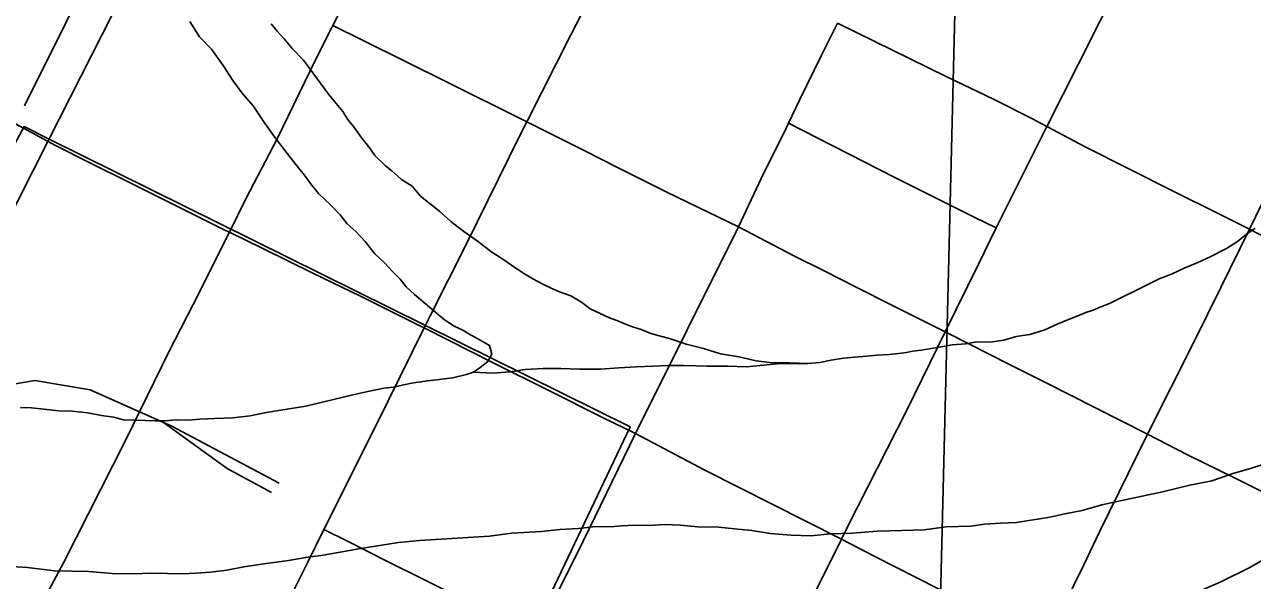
# Model space of a CAD drawing. Extents: x 2.4 to 73.1, y 4.5 to 25.6.
# Drawn here: x 48.4676 to 48.6572, y 22.6452 to 22.731 of the extents above; entities that cross this region are included whole.
import ezdxf

# ---------------------------------------------------------------- set-up
doc = ezdxf.new("R2010")
doc.units = 0
for name, color, linetype in [('GM_X_City_Street', 7, 'Continuous'), ('GM_X_County_Road', 7, 'Continuous'), ('GM_X_Major_River', 7, 'Continuous'), ('GM_X_Rail_Line', 7, 'Continuous'), ('GM_X_Section', 7, 'Continuous'), ('GM_X_State_Route', 7, 'Continuous'), ('GM_X_US_Shield', 7, 'Continuous')]:
    doc.layers.add(name, color=color, linetype=linetype)

msp = doc.modelspace()

# ---------------------------------------------------------------- linework, layer by layer
at = {"layer": 'GM_X_City_Street'}
for points in [[(48.46731, 22.63836), (48.46793, 22.63898), (48.46854, 22.63959), (48.4691, 22.64023), (48.46967, 22.64099), (48.47098, 22.64305), (48.47362, 22.64795), (48.4832, 22.66679), (48.4899, 22.68048), (48.49456, 22.68962), (48.49721, 22.6949), (48.49923, 22.69896), (48.50177, 22.70409), (48.50667, 22.71346), (48.51248, 22.72548), (48.51498, 22.73046), (48.51519, 22.73089), (48.51905, 22.73844)], [(48.4676, 22.71845), (48.47075, 22.72482), (48.47324, 22.7298), (48.47697, 22.73753)], [(48.58522, 22.63448), (48.5937, 22.65157), (48.59471, 22.65361), (48.60381, 22.6715), (48.60974, 22.6836), (48.61485, 22.69403), (48.61761, 22.69962), (48.62056, 22.70561), (48.62543, 22.71526), (48.63031, 22.72493), (48.63715, 22.73861)], [(48.46268, 22.59037), (48.47354, 22.59966), (48.48495, 22.60928), (48.49066, 22.61409), (48.49463, 22.61762), (48.49595, 22.619), (48.49693, 22.62026), (48.49811, 22.62214), (48.49879, 22.62346), (48.49983, 22.62548), (48.50449, 22.63426), (48.50737, 22.64013), (48.51126, 22.64791), (48.51383, 22.65306), (48.51848, 22.66238), (48.52375, 22.67296), (48.5293, 22.6842), (48.53022, 22.68606), (48.53582, 22.69716), (48.54408, 22.71389), (48.54514, 22.71598), (48.55194, 22.72941), (48.55434, 22.73409)], [(48.59312, 22.73125), (48.60999, 22.72297), (48.61727, 22.71947), (48.62309, 22.71649), (48.62543, 22.71526), (48.63132, 22.71213), (48.64491, 22.70529), (48.65189, 22.70187), (48.65668, 22.69942), (48.66267, 22.69636)], [(48.51519, 22.73089), (48.5199, 22.72855), (48.53296, 22.72207), (48.54451, 22.7163), (48.54514, 22.71598), (48.55397, 22.71158), (48.55936, 22.70886), (48.56676, 22.70514), (48.5778, 22.69978)], [(48.64098, 22.66781), (48.64821, 22.6822), (48.65223, 22.69035), (48.65668, 22.69942), (48.65963, 22.70543), (48.6702, 22.7266), (48.67168, 22.72953)], [(48.46621, 22.71568), (48.47239, 22.71234), (48.47756, 22.70972), (48.48378, 22.70666), (48.49143, 22.70281), (48.49862, 22.69925), (48.49923, 22.69896)], [(48.58554, 22.71577), (48.59005, 22.71347), (48.60194, 22.70742), (48.61412, 22.70136), (48.61761, 22.69962)], [(48.49923, 22.69896), (48.50429, 22.6965), (48.51212, 22.69266), (48.51946, 22.68907), (48.52854, 22.68458), (48.5293, 22.6842)], [(48.5293, 22.6842), (48.53993, 22.67882), (48.54863, 22.67448), (48.55674, 22.67039), (48.56191, 22.66788)], [(48.56191, 22.66788), (48.57262, 22.66221), (48.58822, 22.65438), (48.5937, 22.65157), (48.59876, 22.64898), (48.62185, 22.63725), (48.62522, 22.63558), (48.63911, 22.62874), (48.65301, 22.62178), (48.65607, 22.62025)], [(48.51383, 22.65306), (48.51754, 22.65121), (48.52354, 22.6482), (48.52967, 22.64513), (48.53628, 22.64186), (48.54257, 22.63875), (48.54658, 22.63671), (48.55064, 22.63464), (48.55797, 22.63091), (48.57826, 22.62053), (48.58163, 22.6188), (48.58717, 22.61605), (48.59548, 22.61178), (48.60822, 22.60514), (48.60973, 22.60436)]]:
    msp.add_lwpolyline(points, dxfattribs=at)
at = {"layer": 'GM_X_County_Road'}
msp.add_lwpolyline([(48.64944, 22.64378), (48.6523, 22.64499), (48.65673, 22.64719), (48.66126, 22.64984), (48.66612, 22.65314), (48.67309, 22.6589), (48.67738, 22.66259)], dxfattribs=at)
at = {"layer": 'GM_X_Major_River'}
for points in [[(48.49314, 22.73146), (48.4946, 22.72914), (48.49645, 22.7272), (48.49829, 22.72468), (48.49975, 22.72236), (48.50122, 22.72043), (48.50288, 22.71849), (48.50453, 22.71598), (48.50618, 22.71366), (48.50783, 22.71152), (48.50949, 22.70939), (48.51078, 22.70784), (48.51188, 22.70629), (48.51299, 22.70494), (48.51484, 22.70318), (48.51632, 22.70162), (48.51743, 22.70027), (48.51873, 22.69909), (48.52021, 22.69754), (48.52168, 22.6956), (48.52317, 22.69423), (48.52446, 22.69287), (48.52557, 22.6917), (48.52649, 22.69054), (48.52779, 22.68937), (48.53244, 22.68545), (48.53394, 22.68447), (48.53525, 22.68386), (48.53619, 22.68327), (48.53806, 22.68227), (48.53937, 22.68148), (48.53972, 22.68014), (48.53912, 22.67902), (48.53796, 22.6781), (48.53692, 22.67734)], [(48.53692, 22.67734), (48.53796, 22.6781), (48.53912, 22.67902), (48.53972, 22.68014), (48.53937, 22.68148), (48.53806, 22.68227), (48.53619, 22.68327), (48.53525, 22.68386), (48.53394, 22.68447), (48.53244, 22.68545), (48.52779, 22.68937), (48.52649, 22.69054), (48.52557, 22.6917), (48.52446, 22.69287), (48.52317, 22.69423), (48.52168, 22.6956), (48.52021, 22.69754), (48.51873, 22.69909), (48.51743, 22.70027), (48.51632, 22.70162), (48.51484, 22.70318), (48.51299, 22.70494), (48.51188, 22.70629), (48.51078, 22.70784), (48.50949, 22.70939), (48.50783, 22.71152), (48.50618, 22.71366), (48.50453, 22.71598), (48.50288, 22.71849), (48.50122, 22.72043), (48.49975, 22.72236), (48.49829, 22.72468), (48.49645, 22.7272), (48.4946, 22.72914), (48.49314, 22.73146)], [(48.5885, 22.67872), (48.58717, 22.67875), (48.58565, 22.67879), (48.58432, 22.67882), (48.58261, 22.67886), (48.58053, 22.67911), (48.57788, 22.67974), (48.57505, 22.6802), (48.57241, 22.68102), (48.56976, 22.68166), (48.56732, 22.68248), (48.5643, 22.68332), (48.56279, 22.68393), (48.56148, 22.68434), (48.56035, 22.68475), (48.55903, 22.68535), (48.5579, 22.68576), (48.5549, 22.68716), (48.55359, 22.68815), (48.55191, 22.68914), (48.55021, 22.68975), (48.5489, 22.69035), (48.54759, 22.69096), (48.54609, 22.69175), (48.54478, 22.69255), (48.54328, 22.69353), (48.5416, 22.69472), (48.53973, 22.6959), (48.53768, 22.69747), (48.53544, 22.69905), (48.53339, 22.70062), (48.53172, 22.70218), (48.53023, 22.70336), (48.52874, 22.70454), (48.52745, 22.70609), (48.52577, 22.70708), (48.52428, 22.70845), (48.52335, 22.70923), (48.52168, 22.71079), (48.52077, 22.71215), (48.51966, 22.7135), (48.51856, 22.71505), (48.51745, 22.71641), (48.51672, 22.71757), (48.51543, 22.71912), (48.51451, 22.72028), (48.51341, 22.72183), (48.51212, 22.72357), (48.51065, 22.72551), (48.50899, 22.72726), (48.5077, 22.72881), (48.50659, 22.72998), (48.50567, 22.73114)], [(48.5885, 22.67872), (48.58717, 22.67875), (48.58565, 22.67879), (48.58432, 22.67882), (48.58261, 22.67886), (48.58053, 22.67911), (48.57788, 22.67974), (48.57505, 22.6802), (48.57241, 22.68102), (48.56976, 22.68166), (48.56732, 22.68248), (48.5643, 22.68332), (48.56279, 22.68393), (48.56148, 22.68434), (48.56035, 22.68475), (48.55903, 22.68535), (48.5579, 22.68576), (48.5549, 22.68716), (48.55359, 22.68815), (48.55191, 22.68914), (48.55021, 22.68975), (48.5489, 22.69035), (48.54759, 22.69096), (48.54609, 22.69175), (48.54478, 22.69255), (48.54328, 22.69353), (48.5416, 22.69472), (48.53973, 22.6959), (48.53768, 22.69747), (48.53544, 22.69905), (48.53339, 22.70062), (48.53172, 22.70218), (48.53023, 22.70336), (48.52874, 22.70454), (48.52745, 22.70609), (48.52577, 22.70708), (48.52428, 22.70845), (48.52335, 22.70923), (48.52168, 22.71079), (48.52077, 22.71215), (48.51966, 22.7135), (48.51856, 22.71505), (48.51745, 22.71641), (48.51672, 22.71757), (48.51543, 22.71912), (48.51451, 22.72028), (48.51341, 22.72183), (48.51212, 22.72357), (48.51065, 22.72551), (48.50899, 22.72726), (48.5077, 22.72881), (48.50659, 22.72998), (48.50567, 22.73114)], [(48.65758, 22.69957), (48.65623, 22.69865), (48.65487, 22.69755), (48.65314, 22.69645), (48.65063, 22.69518), (48.64871, 22.69428), (48.6466, 22.69339), (48.64468, 22.69249), (48.64276, 22.69177), (48.64103, 22.69087), (48.63507, 22.68798), (48.63373, 22.68745), (48.63257, 22.68691), (48.63142, 22.68655), (48.63008, 22.68602), (48.62874, 22.68548), (48.62701, 22.68477), (48.62509, 22.68387), (48.62279, 22.68316), (48.6207, 22.68284), (48.61878, 22.68232), (48.61669, 22.68199), (48.6146, 22.68204), (48.61288, 22.68171), (48.61079, 22.68157), (48.60793, 22.68107), (48.60602, 22.68074), (48.60469, 22.68059), (48.60373, 22.68042), (48.60259, 22.68026), (48.60107, 22.68011), (48.59916, 22.67996), (48.59764, 22.67981), (48.59574, 22.67967), (48.59402, 22.67952), (48.59212, 22.67919), (48.5904, 22.67886), (48.5885, 22.67872)], [(48.65758, 22.69957), (48.65623, 22.69865), (48.65487, 22.69755), (48.65314, 22.69645), (48.65063, 22.69518), (48.64871, 22.69428), (48.6466, 22.69339), (48.64468, 22.69249), (48.64276, 22.69177), (48.64103, 22.69087), (48.63507, 22.68798), (48.63373, 22.68745), (48.63257, 22.68691), (48.63142, 22.68655), (48.63008, 22.68602), (48.62874, 22.68548), (48.62701, 22.68477), (48.62509, 22.68387), (48.62279, 22.68316), (48.6207, 22.68284), (48.61878, 22.68232), (48.61669, 22.68199), (48.6146, 22.68204), (48.61288, 22.68171), (48.61079, 22.68157), (48.60793, 22.68107), (48.60602, 22.68074), (48.60469, 22.68059), (48.60373, 22.68042), (48.60259, 22.68026), (48.60107, 22.68011), (48.59916, 22.67996), (48.59764, 22.67981), (48.59574, 22.67967), (48.59402, 22.67952), (48.59212, 22.67919), (48.5904, 22.67886), (48.5885, 22.67872)], [(48.5885, 22.67872), (48.58381, 22.67866), (48.57904, 22.67818), (48.57618, 22.6783), (48.57295, 22.67829), (48.56937, 22.67841), (48.56699, 22.67841), (48.5646, 22.67829), (48.56209, 22.67817), (48.55935, 22.67804), (48.55649, 22.6778), (48.55326, 22.6778), (48.5504, 22.67792), (48.54766, 22.67791), (48.54491, 22.67779), (48.54252, 22.67743), (48.5399, 22.67719), (48.53692, 22.67734)], [(48.53692, 22.67734), (48.5399, 22.67719), (48.54252, 22.67743), (48.54491, 22.67779), (48.54766, 22.67791), (48.5504, 22.67792), (48.55326, 22.6778), (48.55649, 22.6778), (48.55935, 22.67804), (48.56209, 22.67817), (48.5646, 22.67829), (48.56699, 22.67841), (48.56937, 22.67841), (48.57295, 22.67829), (48.57618, 22.6783), (48.57904, 22.67818), (48.58381, 22.67866), (48.5885, 22.67872)], [(48.53692, 22.67734), (48.53584, 22.67701), (48.53374, 22.67649), (48.53241, 22.67634), (48.53126, 22.67618), (48.52974, 22.67603), (48.52878, 22.67586), (48.52764, 22.6757), (48.52592, 22.67536), (48.52458, 22.67502), (48.52306, 22.67487), (48.52058, 22.67436), (48.51829, 22.67385), (48.51103, 22.67213), (48.51007, 22.67197), (48.50817, 22.67163), (48.50492, 22.67115), (48.50244, 22.67064), (48.49978, 22.67033), (48.49692, 22.67021), (48.49464, 22.67008), (48.49293, 22.66993), (48.49103, 22.66998), (48.48932, 22.66983), (48.4878, 22.66987), (48.48628, 22.66991), (48.48476, 22.66995), (48.48286, 22.67), (48.48136, 22.67041), (48.47946, 22.67065), (48.47738, 22.67108), (48.47492, 22.67134), (48.47283, 22.67139), (48.47056, 22.67164), (48.46867, 22.67187), (48.46696, 22.67192)], [(48.46696, 22.67192), (48.46867, 22.67187), (48.47056, 22.67164), (48.47283, 22.67139), (48.47492, 22.67134), (48.47738, 22.67108), (48.47946, 22.67065), (48.48136, 22.67041), (48.48286, 22.67), (48.48476, 22.66995), (48.48628, 22.66991), (48.4878, 22.66987), (48.48932, 22.66983), (48.49103, 22.66998), (48.49293, 22.66993), (48.49464, 22.67008), (48.49692, 22.67021), (48.49978, 22.67033), (48.50244, 22.67064), (48.50492, 22.67115), (48.50817, 22.67163), (48.51007, 22.67197), (48.51103, 22.67213), (48.51829, 22.67385), (48.52058, 22.67436), (48.52306, 22.67487), (48.52458, 22.67502), (48.52592, 22.67536), (48.52764, 22.6757), (48.52878, 22.67586), (48.52974, 22.67603), (48.53126, 22.67618), (48.53241, 22.67634), (48.53374, 22.67649), (48.53584, 22.67701), (48.53692, 22.67734)], [(48.53939, 22.65204), (48.54283, 22.65253), (48.54739, 22.65279), (48.55025, 22.6531), (48.5531, 22.65321), (48.55577, 22.65353), (48.55804, 22.65347), (48.55976, 22.65362), (48.56185, 22.65375), (48.56413, 22.6537), (48.56641, 22.65383), (48.56888, 22.65376), (48.57153, 22.65351), (48.57476, 22.65343), (48.57722, 22.65317), (48.57987, 22.65292), (48.58271, 22.65246), (48.58593, 22.65219), (48.58897, 22.65212), (48.59201, 22.65242), (48.59544, 22.65252), (48.59924, 22.65281), (48.60304, 22.6529), (48.60646, 22.653), (48.6099, 22.65349), (48.6137, 22.65358), (48.61579, 22.65391), (48.61827, 22.65403), (48.62074, 22.65416), (48.62265, 22.65449), (48.62398, 22.65465), (48.62589, 22.65498), (48.62818, 22.65549), (48.63085, 22.65599), (48.63391, 22.65686), (48.63773, 22.65772), (48.64327, 22.65891), (48.64747, 22.65994), (48.65091, 22.66061), (48.65397, 22.66167), (48.65703, 22.66255), (48.65972, 22.66343)], [(48.53939, 22.65204), (48.54283, 22.65253), (48.54739, 22.65279), (48.55025, 22.6531), (48.5531, 22.65321), (48.55577, 22.65353), (48.55804, 22.65347), (48.55976, 22.65362), (48.56185, 22.65375), (48.56413, 22.6537), (48.56641, 22.65383), (48.56888, 22.65376), (48.57153, 22.65351), (48.57476, 22.65343), (48.57722, 22.65317), (48.57987, 22.65292), (48.58271, 22.65246), (48.58593, 22.65219), (48.58897, 22.65212), (48.59201, 22.65242), (48.59544, 22.65252), (48.59924, 22.65281), (48.60304, 22.6529), (48.60646, 22.653), (48.6099, 22.65349), (48.6137, 22.65358), (48.61579, 22.65391), (48.61827, 22.65403), (48.62074, 22.65416), (48.62265, 22.65449), (48.62398, 22.65465), (48.62589, 22.65498), (48.62818, 22.65549), (48.63085, 22.65599), (48.63391, 22.65686), (48.63773, 22.65772), (48.64327, 22.65891), (48.64747, 22.65994), (48.65091, 22.66061), (48.65397, 22.66167), (48.65703, 22.66255), (48.65972, 22.66343)], [(48.46407, 22.64749), (48.46805, 22.6472), (48.47222, 22.64672), (48.47753, 22.64658), (48.48113, 22.6463), (48.48436, 22.64622), (48.48721, 22.64634), (48.48968, 22.64627), (48.49196, 22.64622), (48.49405, 22.64635), (48.49633, 22.64649), (48.49881, 22.6468), (48.50148, 22.6473), (48.50453, 22.6478), (48.50834, 22.64827), (48.51101, 22.64877), (48.51368, 22.64909), (48.51635, 22.64959), (48.51921, 22.65009), (48.52207, 22.65058), (48.52532, 22.65107), (48.52855, 22.65137), (48.53939, 22.65204)], [(48.46407, 22.64749), (48.46805, 22.6472), (48.47222, 22.64672), (48.47753, 22.64658), (48.48113, 22.6463), (48.48436, 22.64622), (48.48721, 22.64634), (48.48968, 22.64627), (48.49196, 22.64622), (48.49405, 22.64635), (48.49633, 22.64649), (48.49881, 22.6468), (48.50148, 22.6473), (48.50453, 22.6478), (48.50834, 22.64827), (48.51101, 22.64877), (48.51368, 22.64909), (48.51635, 22.64959), (48.51921, 22.65009), (48.52207, 22.65058), (48.52532, 22.65107), (48.52855, 22.65137), (48.53939, 22.65204)]]:
    msp.add_lwpolyline(points, dxfattribs=at)
at = {"layer": 'GM_X_Rail_Line'}
for points in [[(47.88411, 22.27606), (47.92982, 22.29205), (47.97446, 22.30904), (48.02374, 22.33299), (48.06587, 22.35364), (48.10111, 22.37235), (48.12598, 22.38786), (48.15254, 22.40422), (48.17368, 22.41861), (48.2209, 22.45281), (48.28431, 22.50499), (48.37006, 22.57725), (48.40233, 22.60809), (48.42152, 22.63048), (48.43984, 22.65055), (48.45932, 22.68953), (48.47132, 22.71318), (48.51777, 22.80471), (48.52911, 22.82769), (48.54016, 22.8434), (48.5547, 22.8562), (48.58668, 22.87714), (48.75853, 22.97489)], [(48.4712, 22.71345), (48.46753, 22.71527), (48.43372, 22.65258), (48.29094, 22.53046), (48.21988, 22.46838), (48.17916, 22.43494), (48.14969, 22.41221), (48.13533, 22.3919)], [(48.4712, 22.71345), (48.5611, 22.66891), (48.51767, 22.57764), (48.58005, 22.5476), (48.5888, 22.56364), (48.64156, 22.53652), (48.66196, 22.52807), (48.70248, 22.5167), (48.75853, 22.5119)], [(48.44303, 22.65693), (48.45121, 22.66792), (48.455, 22.67166), (48.46076, 22.67463), (48.4692, 22.67606), (48.47772, 22.67465), (48.48907, 22.6696)], [(48.50574, 22.65877), (48.49889, 22.66249), (48.48907, 22.6696)], [(48.48907, 22.6696), (48.49023, 22.66909), (48.50689, 22.66023)]]:
    msp.add_lwpolyline(points, dxfattribs=at)
at = {"layer": 'GM_X_Section'}
msp.add_lwpolyline([(48.11463, 23.07626), (48.61956, 23.07268), (48.60701, 22.56073), (48.10409, 22.56863)], close=True, dxfattribs=at)
at = {"layer": 'GM_X_State_Route'}
msp.add_line((48.56191, 22.66788), (48.5778, 22.69978), dxfattribs=at)
for points in [[(48.59312, 22.73125), (48.59064, 22.72628), (48.58725, 22.71935), (48.58554, 22.71577)], [(48.58554, 22.71577), (48.58485, 22.71433), (48.58175, 22.70811), (48.5778, 22.69978)], [(48.5778, 22.69978), (48.58644, 22.69526), (48.59106, 22.69298), (48.59586, 22.69055), (48.60168, 22.6876), (48.60974, 22.6836)], [(48.60974, 22.6836), (48.61024, 22.68334), (48.61963, 22.67854), (48.6249, 22.67593), (48.64098, 22.66781)], [(48.51182, 22.56711), (48.51293, 22.56877), (48.51484, 22.57245), (48.51731, 22.57817), (48.51844, 22.58042), (48.52118, 22.586), (48.52641, 22.59696), (48.5275, 22.59919), (48.53177, 22.60682), (48.53255, 22.60841), (48.53718, 22.61784), (48.54658, 22.63671), (48.54759, 22.63875), (48.55383, 22.65129), (48.56191, 22.66788)], [(48.59723, 22.57991), (48.59833, 22.58206), (48.59915, 22.58369), (48.60089, 22.58702), (48.60575, 22.59641), (48.60937, 22.60364), (48.60973, 22.60436), (48.612, 22.60891), (48.61366, 22.61223), (48.61485, 22.61475), (48.61781, 22.62088), (48.62481, 22.63475), (48.62522, 22.63558), (48.63112, 22.64762), (48.63355, 22.65269), (48.64098, 22.66781)], [(48.64098, 22.66781), (48.64711, 22.66461), (48.65441, 22.66106), (48.66292, 22.6568), (48.66497, 22.65577), (48.66588, 22.65526), (48.67152, 22.65243), (48.67188, 22.65225)]]:
    msp.add_lwpolyline(points, dxfattribs=at)
at = {"layer": 'GM_X_US_Shield'}
msp.add_lwpolyline([(48.75853, 22.55728), (48.75853, 23.06895), (48.74418, 23.06979), (48.61956, 23.07268), (48.60701, 22.56073)], close=True, dxfattribs=at)

doc.saveas('drawing.dxf')
